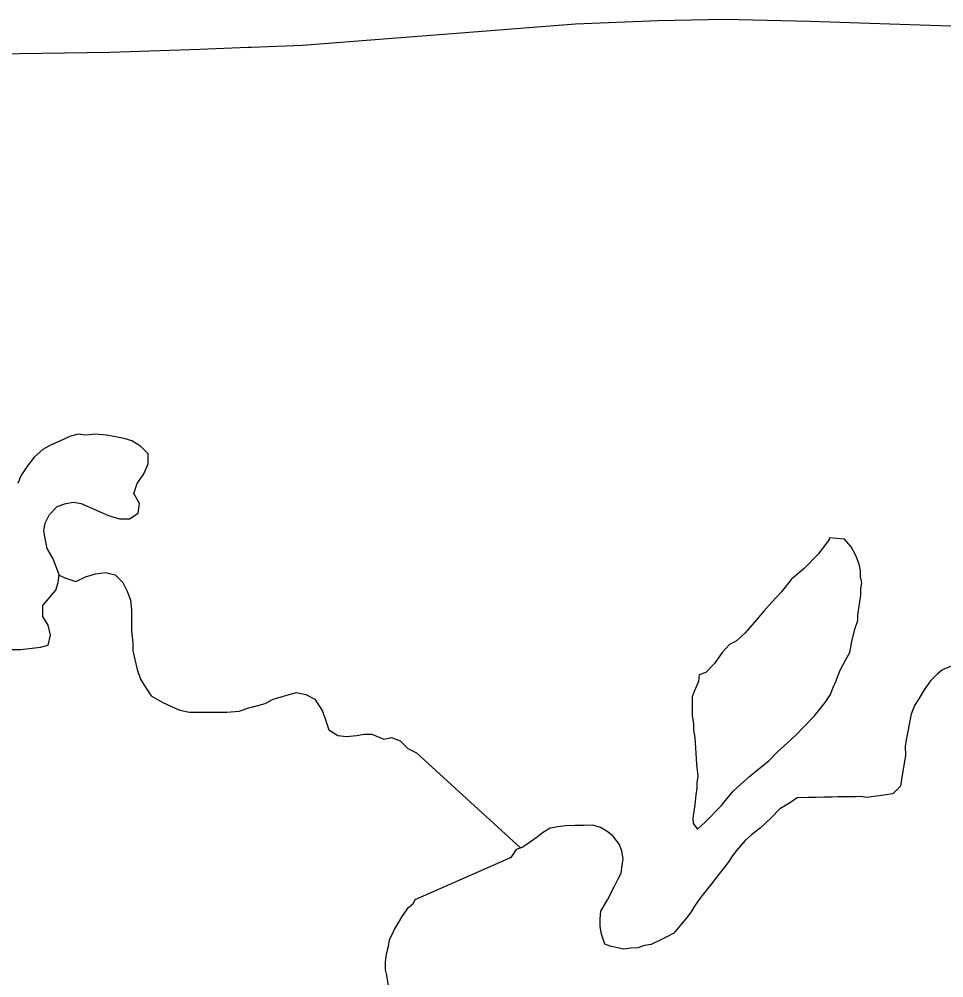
# Model space of a CAD drawing. Extents: x 103424 to 290657, y 38711 to 110967.
# Drawn here: x 214247.2701 to 214247.4297, y 40209.888 to 40210.0535 of the extents above; entities that cross this region are included whole.
import ezdxf

# ---------------------------------------------------------------- set-up
doc = ezdxf.new("R2010")
doc.units = 0
for name, color, linetype in [('GM_X_Minor_Lake', 7, 'Continuous'), ('GM_X_Minor_River', 7, 'Continuous'), ('GM_X_State_Route', 7, 'Continuous')]:
    doc.layers.add(name, color=color, linetype=linetype)

msp = doc.modelspace()

# ---------------------------------------------------------------- linework, layer by layer
at = {"layer": 'GM_X_Minor_Lake'}
for points in [[(214247.26886, 40209.9447), (214247.27037, 40209.9447), (214247.27378, 40209.94507), (214247.2751, 40209.94545), (214247.27548, 40209.94716), (214247.27511, 40209.94887), (214247.27416, 40209.95038), (214247.27416, 40209.95228), (214247.27644, 40209.95494), (214247.27682, 40209.95626), (214247.27701, 40209.95759), (214247.27644, 40209.95911), (214247.27588, 40209.96044), (214247.27493, 40209.96214), (214247.27455, 40209.96385), (214247.27436, 40209.96518), (214247.27456, 40209.96651), (214247.27531, 40209.96802), (214247.27664, 40209.96935), (214247.27816, 40209.96992), (214247.27948, 40209.97011), (214247.2808, 40209.96992), (214247.28421, 40209.9684), (214247.28553, 40209.96783), (214247.28743, 40209.96726), (214247.28913, 40209.96726), (214247.29065, 40209.96821), (214247.29084, 40209.96991), (214247.28989, 40209.97162), (214247.29046, 40209.97333), (214247.2916, 40209.97503), (214247.29236, 40209.97674), (214247.29236, 40209.97845), (214247.29103, 40209.97978), (214247.28952, 40209.98073), (214247.2882, 40209.9811), (214247.28649, 40209.98148), (214247.28517, 40209.98167), (214247.28328, 40209.98186), (214247.28157, 40209.98168), (214247.28025, 40209.98187), (214247.27892, 40209.98149), (214247.27722, 40209.98073), (214247.27551, 40209.97997), (214247.27419, 40209.97921), (214247.27267, 40209.97789), (214247.27154, 40209.97637), (214247.2704, 40209.97466), (214247.26983, 40209.97334)], [(214247.40986, 40209.96399), (214247.40987, 40209.9637), (214247.40801, 40209.9612), (214247.40558, 40209.95869), (214247.40334, 40209.95675), (214247.40166, 40209.95463), (214247.39998, 40209.95289), (214247.39868, 40209.95135), (214247.397, 40209.94942), (214247.39533, 40209.94749), (214247.39383, 40209.94613), (214247.3927, 40209.94555), (214247.39139, 40209.94419), (214247.3901, 40209.94227), (214247.3886, 40209.94073), (214247.38747, 40209.94033), (214247.3873, 40209.93918), (214247.38657, 40209.93746), (214247.38621, 40209.9365), (214247.38623, 40209.93498), (214247.38626, 40209.93327), (214247.38647, 40209.93194), (214247.38649, 40209.9308), (214247.3867, 40209.92948), (214247.38697, 40209.92492), (214247.38719, 40209.92283), (214247.38702, 40209.92169), (214247.38704, 40209.92074), (214247.38687, 40209.91959), (214247.38671, 40209.91788), (214247.38654, 40209.91674), (214247.38637, 40209.91559), (214247.38638, 40209.91464), (214247.38716, 40209.9137), (214247.38847, 40209.91487), (214247.3894, 40209.91583)], [(214247.40986, 40209.96399), (214247.40987, 40209.9637), (214247.40801, 40209.9612), (214247.40558, 40209.95869), (214247.40334, 40209.95675), (214247.40166, 40209.95463), (214247.39998, 40209.95289), (214247.39868, 40209.95135), (214247.397, 40209.94942), (214247.39533, 40209.94749), (214247.39383, 40209.94613), (214247.3927, 40209.94555), (214247.39139, 40209.94419), (214247.3901, 40209.94227), (214247.3886, 40209.94073), (214247.38747, 40209.94033), (214247.3873, 40209.93918), (214247.38657, 40209.93746), (214247.38621, 40209.9365), (214247.38623, 40209.93498), (214247.38626, 40209.93327), (214247.38647, 40209.93194), (214247.38649, 40209.9308), (214247.3867, 40209.92948), (214247.38697, 40209.92492), (214247.38719, 40209.92283), (214247.38702, 40209.92169), (214247.38704, 40209.92074), (214247.38687, 40209.91959), (214247.38671, 40209.91788), (214247.38654, 40209.91674), (214247.38637, 40209.91559), (214247.38638, 40209.91464), (214247.38716, 40209.9137), (214247.38847, 40209.91487), (214247.3894, 40209.91583), (214247.39033, 40209.9168), (214247.39127, 40209.91776), (214247.3922, 40209.91892), (214247.39331, 40209.92027), (214247.39462, 40209.92143), (214247.39612, 40209.92279), (214247.39781, 40209.92415), (214247.39949, 40209.9255), (214247.40099, 40209.92705), (214247.40267, 40209.9286), (214247.40417, 40209.92995), (214247.40547, 40209.93131), (214247.40734, 40209.93324), (214247.40827, 40209.93439), (214247.4092, 40209.93555), (214247.41013, 40209.9369), (214247.41049, 40209.93804), (214247.41104, 40209.93919), (214247.41176, 40209.94111), (214247.41269, 40209.94283), (214247.41342, 40209.94417), (214247.41377, 40209.94608), (214247.4143, 40209.94818), (214247.41485, 40209.94971), (214247.41483, 40209.95066), (214247.41535, 40209.95409), (214247.41533, 40209.95523), (214247.4155, 40209.95619), (214247.41529, 40209.95732), (214247.41528, 40209.95828), (214247.41507, 40209.95941), (214247.41447, 40209.96092), (214247.41369, 40209.96243), (214247.41253, 40209.96374), (214247.40986, 40209.96399)], [(214247.3894, 40209.91583), (214247.39033, 40209.9168), (214247.39127, 40209.91776), (214247.3922, 40209.91892), (214247.39331, 40209.92027), (214247.39462, 40209.92143), (214247.39612, 40209.92279), (214247.39781, 40209.92415), (214247.39949, 40209.9255), (214247.40099, 40209.92705), (214247.40267, 40209.9286), (214247.40417, 40209.92995), (214247.40547, 40209.93131), (214247.40734, 40209.93324), (214247.40827, 40209.93439), (214247.4092, 40209.93555), (214247.41013, 40209.9369), (214247.41049, 40209.93804), (214247.41104, 40209.93919), (214247.41176, 40209.94111), (214247.41269, 40209.94283), (214247.41342, 40209.94417), (214247.41377, 40209.94608), (214247.4143, 40209.94818), (214247.41485, 40209.94971), (214247.41483, 40209.95066), (214247.41535, 40209.95409), (214247.41533, 40209.95523), (214247.4155, 40209.95619), (214247.41529, 40209.95732), (214247.41528, 40209.95828), (214247.41507, 40209.95941), (214247.41447, 40209.96092), (214247.41369, 40209.96243), (214247.41253, 40209.96374), (214247.40986, 40209.96399)]]:
    msp.add_lwpolyline(points, dxfattribs=at)
at = {"layer": 'GM_X_Minor_River'}
for points in [[(214247.27682, 40209.95759), (214247.27814, 40209.95702), (214247.27985, 40209.95645), (214247.28155, 40209.95721), (214247.28325, 40209.95778), (214247.28496, 40209.95797), (214247.28666, 40209.95759), (214247.28799, 40209.95626), (214247.28874, 40209.95474), (214247.28931, 40209.95322), (214247.28949, 40209.95152), (214247.28949, 40209.94791), (214247.28968, 40209.94583), (214247.28968, 40209.9445), (214247.29005, 40209.94298), (214247.29043, 40209.94127), (214247.291, 40209.93957), (214247.29194, 40209.93805), (214247.29289, 40209.93672), (214247.29478, 40209.93558), (214247.29648, 40209.93482), (214247.29781, 40209.93425), (214247.29951, 40209.93387), (214247.30594, 40209.93387), (214247.30803, 40209.93406), (214247.30973, 40209.93463), (214247.31125, 40209.93501), (214247.31257, 40209.93539), (214247.3139, 40209.93614), (214247.31787, 40209.93728), (214247.31958, 40209.9369), (214247.32109, 40209.93614), (214247.32241, 40209.93405), (214247.32298, 40209.93254), (214247.32355, 40209.93083), (214247.32506, 40209.92988), (214247.32657, 40209.92969), (214247.32828, 40209.92988), (214247.3296, 40209.93007), (214247.33093, 40209.93007), (214247.33302, 40209.92924), (214247.33433, 40209.9295), (214247.33585, 40209.92893), (214247.33717, 40209.9276), (214247.33868, 40209.92684), (214247.35668, 40209.91043)], [(214247.43093, 40209.9418), (214247.42942, 40209.94121), (214247.42849, 40209.94043), (214247.42737, 40209.93927), (214247.42625, 40209.93773), (214247.42533, 40209.93619), (214247.42459, 40209.93504), (214247.42405, 40209.93351), (214247.42369, 40209.9318), (214247.42352, 40209.93084), (214247.42317, 40209.92913), (214247.423, 40209.92798), (214247.42303, 40209.92646), (214247.42234, 40209.92227), (214247.42217, 40209.92112), (214247.42086, 40209.91977), (214247.41934, 40209.91956), (214247.41764, 40209.91934), (214247.41631, 40209.91913), (214247.41536, 40209.9193), (214247.41441, 40209.91929), (214247.41308, 40209.91926), (214247.41137, 40209.91924), (214247.41042, 40209.91922), (214247.4091, 40209.9192), (214247.40758, 40209.91917), (214247.40625, 40209.91915), (214247.40435, 40209.91912), (214247.40304, 40209.91815), (214247.40134, 40209.91717), (214247.39985, 40209.91562), (214247.39798, 40209.91388), (214247.39648, 40209.91272), (214247.39536, 40209.91175), (214247.39387, 40209.91001), (214247.39312, 40209.90905), (214247.39257, 40209.90809), (214247.39183, 40209.90713), (214247.3909, 40209.90597), (214247.3896, 40209.90424), (214247.38867, 40209.90308), (214247.38755, 40209.90173), (214247.38662, 40209.90039), (214247.38607, 40209.89943), (214247.38533, 40209.89846), (214247.38421, 40209.89711), (214247.38309, 40209.89576), (214247.38196, 40209.89518), (214247.38083, 40209.89459), (214247.37914, 40209.8938), (214247.378, 40209.89359), (214247.37687, 40209.89319), (214247.37573, 40209.89317), (214247.3744, 40209.89296), (214247.37211, 40209.89349), (214247.37116, 40209.89386), (214247.37056, 40209.89556), (214247.37035, 40209.89689), (214247.37033, 40209.89822), (214247.37049, 40209.89955), (214247.37105, 40209.90051), (214247.3716, 40209.90147), (214247.37289, 40209.90396), (214247.37344, 40209.90511), (214247.37399, 40209.90607), (214247.37416, 40209.90741), (214247.37433, 40209.90855), (214247.37412, 40209.90988), (214247.37372, 40209.91101), (214247.37256, 40209.91251), (214247.37159, 40209.91326), (214247.37044, 40209.914), (214247.36911, 40209.91436), (214247.36759, 40209.91433), (214247.36607, 40209.91431), (214247.36436, 40209.91428), (214247.36303, 40209.91407)], [(214247.36303, 40209.91407), (214247.36171, 40209.91386), (214247.36039, 40209.91307), (214247.35946, 40209.9123), (214247.35833, 40209.91152), (214247.35702, 40209.91055), (214247.35588, 40209.91015), (214247.35496, 40209.9088), (214247.35458, 40209.9086)], [(214247.35458, 40209.9086), (214247.33837, 40209.90149), (214247.338, 40209.90073), (214247.33706, 40209.89995), (214247.33614, 40209.89861), (214247.33558, 40209.89765), (214247.33484, 40209.89649), (214247.33448, 40209.89554), (214247.33393, 40209.89458), (214247.33376, 40209.89343), (214247.3334, 40209.8921), (214247.33323, 40209.89076), (214247.33325, 40209.88943), (214247.33346, 40209.88849), (214247.33367, 40209.88735), (214247.33388, 40209.88621), (214247.33427, 40209.88527), (214247.33486, 40209.88414), (214247.33545, 40209.88319), (214247.33721, 40209.88018), (214247.3378, 40209.87905), (214247.33838, 40209.87792), (214247.33955, 40209.87661), (214247.34313, 40209.87204)]]:
    msp.add_lwpolyline(points, dxfattribs=at)
at = {"layer": 'GM_X_State_Route'}
for points in [[(214247.30963, 40210.04865), (214247.31013, 40210.04867), (214247.319, 40210.04899), (214247.33448, 40210.0502), (214247.34997, 40210.05142), (214247.35805, 40210.05205), (214247.36612, 40210.05268), (214247.38033, 40210.05324), (214247.39181, 40210.05349), (214247.40652, 40210.05314), (214247.42205, 40210.05263), (214247.43435, 40210.05223)], [(214247.26224, 40210.04746), (214247.27399, 40210.04762), (214247.28573, 40210.04778), (214247.30125, 40210.04834), (214247.30963, 40210.04865)]]:
    msp.add_lwpolyline(points, dxfattribs=at)

doc.saveas('drawing.dxf')
